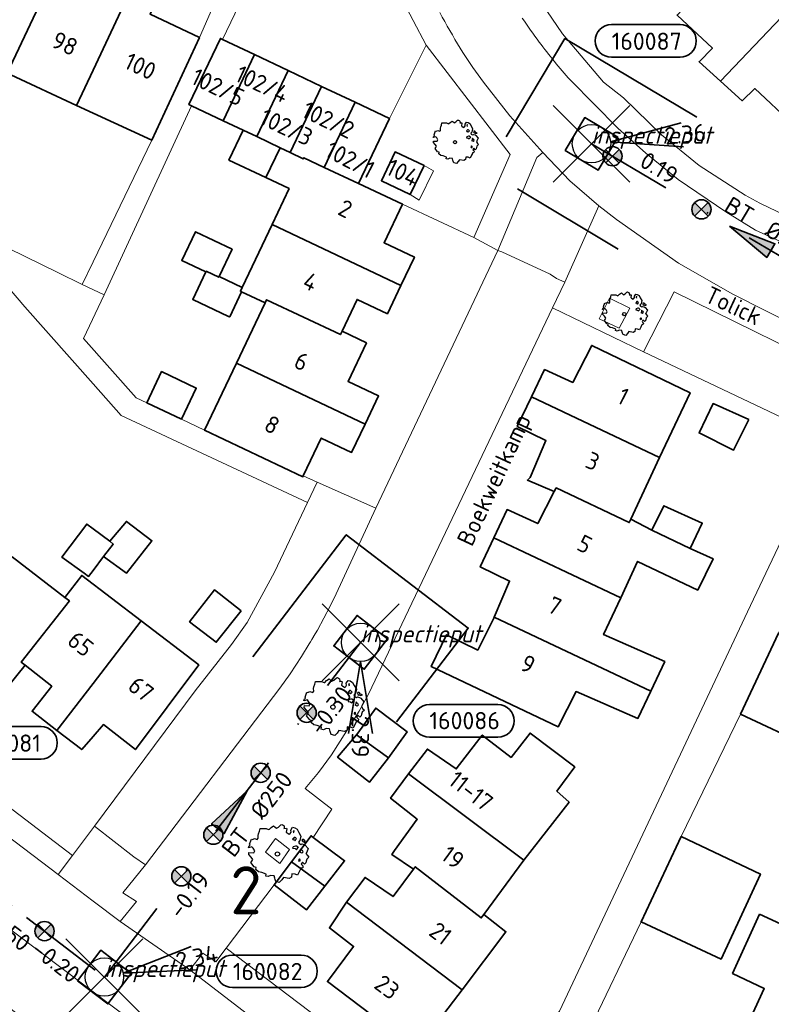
# Model space of a CAD drawing. Header units: metres. Extents: x 152391 to 157968, y 462336 to 467280.
# Tile 372 of 656: x 153994 to 154053, y 466178 to 466255. Entities that reach past the tile are written whole.
import ezdxf
from ezdxf.enums import TextEntityAlignment as Align

# ---------------------------------------------------------------- set-up
doc = ezdxf.new("R2010")
doc.units = ezdxf.units.M
doc.header["$LTSCALE"] = 0.75
doc.header["$PDMODE"] = 3
doc.header["$PDSIZE"] = 3
doc.linetypes.add('RI-VWA_BETON', pattern=[19, 9, -5, 0, -5])
doc.layers.get('0').update_dxf_attribs({"lineweight": 25})
doc.layers.get('defpoints').update_dxf_attribs({"lineweight": 25})
for name, color, linetype, lineweight in [('B-GV-GR-BOOM-S', 252, 'Continuous', 25), ('B-WE-GR-BEPLANTING_CULTUUR_BODEMBEDEKKER-GV', 251, 'Continuous', 18), ('B-WE-GR-BEPLANTING_CULTUUR_HEESTERS-GV', 251, 'Continuous', 18), ('B-WE-GR-GROENVOORZIENING-GV', 251, 'Continuous', 18), ('B-WE-OG-BEBOUWING-GV', 6, 'Continuous', 35), ('B-WE-OG-BEBOUWING-T18', 1, 'Continuous', 18), ('B-WE-OG-TOPOGRAFIE-T18', 1, 'Continuous', 18), ('B-WE-VH-VERHARDING_ASFALT-GV', 251, 'Continuous', 18), ('B-WE-VH-VERHARDING_BETONSTRAATSTEEN-GV', 251, 'Continuous', 18), ('B-WE-VH-VERHARDING_TEGEL-GV', 251, 'Continuous', 18), ('N-OI-RI-T50', 130, 'Continuous', 50), ('N-OI-RI-VWA_PUTNUMMER-S @ 0.75', 36, 'Continuous', 35), ('N-OI-RI-VWA_RIOOLPUT_INSPECTIEPUT-S', 36, 'Continuous', 35), ('N-OI-RI-VWA_STROOMRICHTING-S @ 0.75', 36, 'Continuous', 35), ('N-OI-RI-VWA_TRANSPORTLEIDING_BETON_250-G', 36, 'RI-VWA_BETON', 35), ('N-RO-KG-GRENS_WERK-G', 7, 'XX-WERKGRENS', 35)]:
    doc.layers.add(name, color=color, linetype=linetype, lineweight=lineweight)
doc.layers.add('inspectieput', color=7, linetype='Continuous', plot=False)
doc.layers.add('N-OI-RI-VRIJVERVAL_HULPSTUK-S', color=210, linetype='Continuous', lineweight=35, plot=False)
doc.styles.add('NLCS-ISO', font='isocpeur.ttf')
doc.styles.add('NLCS-ISO-M750-T18', font='NLCS-ISO.ttf', dxfattribs={"height": 1.35})
doc.styles.add('NLCS-ISO-M750-T18_CURSIEF', font='NLCS-ISO.ttf', dxfattribs={"oblique": 15, "height": 1.35})
doc.styles.add('NLCS-ISO-M750-T50', font='NLCS-ISO.ttf', dxfattribs={"height": 3.75})
doc.linetypes.add('XX-WERKGRENS', pattern='A,0,[137,NLCS.SHX,S=0.1,R=0,X=-1.1,Y=-1.35],-6', length=6)

# ---------------------------------------------------------------- blocks, each defined once
blk = doc.blocks.new('*U88')
at = {"ltscale": 0.1}
blk.add_hatch(color=256, dxfattribs=at).paths.add_polyline_path([(-2.5, 0), (2.5, -0.83), (2.5, 0.83)])
at = {"ltscale": 0.1, "flags": 128}
blk.add_lwpolyline([(-2.5, 0), (2.5, -0.83), (2.5, 0.83)], close=True, dxfattribs=at)
at = {"ltscale": 0.1, "style": 'NLCS-ISO'}
for tag, p in [('BOBL', (-9.91, 0)), ('MAT', (-1, 0.5))]:
    blk.add_attdef(tag, text='', height=1.8, dxfattribs=at).set_placement(p, align=Align.BOTTOM_RIGHT)
for tag, p in [('DIA', (1, 0.5)), ('BOBR', (8.96, 0))]:
    blk.add_attdef(tag, text='', height=1.8, dxfattribs=at).set_placement(p, align=Align.BOTTOM_LEFT)
at = {"layer": 'defpoints', "ltscale": 0.1, "style": 'NLCS-ISO', "flags": 1}
blk.add_attdef('JVA', text='', height=1.8, dxfattribs=at).set_placement((0, -1), align=Align.TOP_CENTER)
blk = doc.blocks.new('*U91')
at = {"ltscale": 0.1}
blk.add_hatch(color=256, dxfattribs=at).paths.add_polyline_path([(2.5, 0), (-2.5, -0.83), (-2.5, 0.83)])
at = {"ltscale": 0.1, "flags": 128}
blk.add_lwpolyline([(2.5, 0), (-2.5, -0.83), (-2.5, 0.83)], close=True, dxfattribs=at)
at = {"ltscale": 0.1, "style": 'NLCS-ISO'}
for tag, p in [('BOBL', (-7.19, -3.24)), ('MAT', (-1, -3.74))]:
    blk.add_attdef(tag, text='', height=1.8, dxfattribs=at).set_placement(p, align=Align.BOTTOM_RIGHT)
for tag, p in [('BOBR', (11.68, -3.24)), ('DIA', (1, -3.74))]:
    blk.add_attdef(tag, text='', height=1.8, dxfattribs=at).set_placement(p, align=Align.BOTTOM_LEFT)
at = {"layer": 'defpoints', "ltscale": 0.1, "style": 'NLCS-ISO', "flags": 1}
blk.add_attdef('JVA', text='', height=1.8, dxfattribs=at).set_placement((0, -1), align=Align.TOP_CENTER)
blk = doc.blocks.new('B-SRI-PUT_VWA-SO')
at = {"flags": 128}
blk.add_lwpolyline([(-2, 2), (2, 2), (2, -2), (-2, -2)], close=True, dxfattribs=at)
at = {"lineweight": -3, "flags": 128}
blk.add_lwpolyline([(2, -2), (2, 2), (-2, 2), (-2, -2)], close=True, dxfattribs=at)
at = {"lineweight": -3}
blk.add_circle((0, 0), 2, dxfattribs=at)
blk = doc.blocks.new('*U241')
for q in [(9.33, 2.18), (9.58, -0.31)]:
    blk.add_line((1.99, 0.2), q)
blk.add_lwpolyline([(9.22, 12.41), (2.07, 12.41, 1), (2.07, 9.02), (9.22, 9.02, 1)], format="xyb", close=True)
at = {"ltscale": 0.1, "style": 'NLCS-ISO'}
blk.add_attdef('PUTNR', text='', height=1.8, dxfattribs=at).set_placement((5.75, 10.68), align=Align.MIDDLE_CENTER)
blk.add_attdef('PUTHGT', text='', height=1.8, rotation=5.6517, dxfattribs=at).set_placement((7.61, 0.78), align=Align.MIDDLE_LEFT)
blk = doc.blocks.new('*U243')
for q in [(-1.25, -9.5), (1.25, -9.5)]:
    blk.add_line((0, -2), q)
blk.add_lwpolyline([(14.31, -9.88), (7.16, -9.88, -1), (7.16, -6.49), (14.31, -6.49, -1)], format="xyb", close=True)
at = {"ltscale": 0.1, "style": 'NLCS-ISO'}
blk.add_attdef('PUTNR', text='', height=1.8, dxfattribs=at).set_placement((10.84, -6.35), align=Align.MIDDLE_CENTER)
blk.add_attdef('PUTHGT', text='', height=1.8, rotation=270, dxfattribs=at).set_placement((-0.03, -7.65), align=Align.MIDDLE_LEFT)
blk = doc.blocks.new('*U272')
for q in [(9.03, 3.19), (9.55, 0.75)]:
    blk.add_line((1.96, 0.41), q)
blk.add_lwpolyline([(20.49, 2.3), (13.33, 2.3, 1), (13.33, -1.08), (20.49, -1.08, 1)], format="xyb", close=True)
at = {"ltscale": 0.1, "style": 'NLCS-ISO'}
blk.add_attdef('PUTHGT', text='', height=1.8, rotation=11.967, dxfattribs=at).set_placement((7.48, 1.61), align=Align.MIDDLE_LEFT)
blk.add_attdef('PUTNR', text='', height=1.8, dxfattribs=at).set_placement((17.01, 0.58), align=Align.MIDDLE_CENTER)
blk = doc.blocks.new('*U363')
for q in [(9.5, 1.25), (9.5, -1.25)]:
    blk.add_line((2, 0), q)
blk.add_lwpolyline([(16.67, 8.22), (9.51, 8.22, 1), (9.51, 4.84), (16.67, 4.84, 1)], format="xyb", close=True)
at = {"ltscale": 0.1, "style": 'NLCS-ISO'}
blk.add_attdef('PUTNR', text='', height=1.8, dxfattribs=at).set_placement((13.19, 6.5), align=Align.MIDDLE_CENTER)
blk.add_attdef('PUTHGT', text='', height=1.8, rotation=360, dxfattribs=at).set_placement((7.65, 0.03), align=Align.MIDDLE_LEFT)
blk = doc.blocks.new('*U227')
at = {"ltscale": 0.1}
blk.add_hatch(color=256, dxfattribs=at).paths.add_polyline_path([(2.5, 0), (-2.5, -0.83), (-2.5, 0.83)])
at = {"ltscale": 0.1, "flags": 128}
blk.add_lwpolyline([(2.5, 0), (-2.5, -0.83), (-2.5, 0.83)], close=True, dxfattribs=at)
at = {"ltscale": 0.1, "style": 'NLCS-ISO'}
for tag, p in [('BOBL', (-5.33, -3.24)), ('MAT', (-1, -3.74))]:
    blk.add_attdef(tag, text='', height=1.8, dxfattribs=at).set_placement(p, align=Align.BOTTOM_RIGHT)
for tag, p in [('BOBR', (6.95, -3.24)), ('DIA', (1, -3.74))]:
    blk.add_attdef(tag, text='', height=1.8, dxfattribs=at).set_placement(p, align=Align.BOTTOM_LEFT)
at = {"layer": 'defpoints', "ltscale": 0.1, "style": 'NLCS-ISO', "flags": 1}
blk.add_attdef('JVA', text='', height=1.8, dxfattribs=at).set_placement((0, -1), align=Align.TOP_CENTER)
blk = doc.blocks.new('SRI-HULP')
h = blk.add_hatch(color=256)
h.dxf.hatch_style = 1
h.paths.add_polyline_path([(-0.71, 0.71, 0.198912), (-1, 0, 0.198912), (-0.71, -0.71), (0, 0)])
h = blk.add_hatch(color=256)
h.dxf.hatch_style = 1
h.paths.add_polyline_path([(1, 0, 0.198912), (0.71, 0.71), (0, 0), (0.71, -0.71, 0.198912)])
for p, q in [((-0.71, 0.71), (0.71, -0.71)), ((-0.71, -0.71), (0.71, 0.71))]:
    blk.add_line(p, q)
blk.add_circle((0, 0), 1)
blk = doc.blocks.new('ACMAP_ANN_TEMPLATE_type knoop')
at = {"layer": 'defpoints', "style": 'NLCS-ISO-M750-T18_CURSIEF', "oblique": 15}
blk.add_attdef('type_knoop', (0, 0), '', height=1.35, dxfattribs=at)
blk = doc.blocks.new('SGR-BOOM_21_30')
at = {"linetype": 'Continuous'}
for p, q in [((-0.47, 1.45), (-0.365, 1.548)), ((-0.365, 1.548), (-0.226, 1.647)), ((-0.226, 1.647), (-0.133, 1.581)), ((-0.133, 1.581), (-0.063, 1.515)), ((-0.063, 1.515), (0.065, 1.581)), ((0.065, 1.581), (0.205, 1.712)), ((0.205, 1.712), (0.263, 1.729)), ((0.263, 1.729), (0.333, 1.696)), ((0.333, 1.696), (0.391, 1.647)), ((0.391, 1.647), (0.402, 1.532)), ((0.786, 1.4), (0.891, 1.565)), ((0.891, 1.565), (1.019, 1.532)), ((-1.633, 0.579), (-1.528, 0.875)), ((-1.528, 0.875), (-1.458, 0.858)), ((-1.458, 0.858), (-1.342, 0.908)), ((-1.342, 0.908), (-1.179, 0.858)), ((-1.179, 0.858), (-1.121, 0.924)), ((-1.133, 1.088), (-1.109, 1.187)), ((-1.121, 0.924), (-1.133, 1.088)), ((-1.109, 1.187), (-1.051, 1.335)), ((-1.051, 1.335), (-1.016, 1.499)), ((-1.016, 1.499), (-0.668, 1.499)), ((-0.668, 1.499), (-0.516, 1.433)), ((-0.516, 1.433), (-0.47, 1.45)), ((0.402, 1.532), (0.379, 1.499)), ((0.379, 1.499), (0.53, 1.515)), ((0.542, 1.483), (0.507, 1.285)), ((0.507, 1.285), (0.565, 1.236)), ((0.53, 1.515), (0.542, 1.483)), ((0.565, 1.236), (0.693, 1.154)), ((0.693, 1.154), (0.751, 1.203)), ((0.751, 1.203), (0.798, 1.285)), ((0.798, 1.285), (0.786, 1.4)), ((0.937, 0.908), (0.891, 0.875)), ((0.891, 0.875), (0.926, 0.825)), ((0.972, 1.368), (0.926, 1.335)), ((0.926, 1.335), (0.949, 1.253)), ((0.926, 0.825), (0.984, 0.842)), ((0.972, 0.973), (0.937, 0.908)), ((0.949, 1.253), (0.961, 1.236)), ((0.961, 1.269), (0.972, 1.368)), ((1.03, 0.973), (0.972, 0.973)), ((0.984, 0.842), (1.03, 0.776)), ((1.019, 1.532), (1.158, 1.45)), ((1.077, 0.94), (1.03, 0.973)), ((1.03, 0.776), (1.077, 0.842)), ((1.124, 0.875), (1.077, 0.94)), ((1.077, 0.842), (1.124, 0.875)), ((1.158, 1.45), (1.251, 1.269)), ((1.321, 0.793), (1.228, 0.694)), ((1.251, 1.269), (1.379, 1.055)), ((1.379, 1.055), (1.321, 0.793)), ((1.472, 0.858), (1.438, 0.809)), ((1.438, 0.809), (1.461, 0.743)), ((1.542, 0.858), (1.472, 0.858)), ((1.624, 0.76), (1.542, 0.858)), ((-1.703, 0.365), (-1.656, 0.48)), ((-1.493, 0.415), (-1.703, 0.365)), ((-1.679, -0.029), (-1.668, 0.086)), ((-1.668, 0.086), (-1.389, 0.07)), ((-1.656, 0.48), (-1.598, 0.53)), ((-1.598, 0.53), (-1.633, 0.579)), ((-1.423, 0.333), (-1.493, 0.415)), ((-1.33, 0.185), (-1.423, 0.333)), ((-1.389, 0.07), (-1.33, 0.185)), ((0.926, 0.415), (0.891, 0.333)), ((0.891, 0.333), (1.03, 0.316)), ((1.054, 0.464), (0.926, 0.415)), ((1.03, 0.316), (1.112, 0.251)), ((1.112, 0.464), (1.054, 0.464)), ((1.217, 0.398), (1.112, 0.464)), ((1.112, 0.251), (1.205, 0.365)), ((1.205, 0.365), (1.24, 0.415)), ((1.228, 0.694), (1.275, 0.628)), ((1.275, 0.628), (1.379, 0.563)), ((1.344, 0.185), (1.31, 0.103)), ((1.434, 0.049), (1.31, 0.103)), ((1.356, 0.3), (1.344, 0.234)), ((1.344, 0.234), (1.344, 0.185)), ((1.426, 0.234), (1.356, 0.3)), ((1.379, 0.563), (1.438, 0.595)), ((1.472, 0.201), (1.426, 0.234)), ((1.434, 0.049), (1.507, 0.136)), ((1.438, 0.595), (1.565, 0.563)), ((1.461, 0.743), (1.531, 0.694)), ((1.507, 0.136), (1.472, 0.201)), ((1.531, 0.727), (1.635, 0.678)), ((1.531, 0.694), (1.542, 0.727)), ((1.565, 0.563), (1.635, 0.513)), ((1.728, 0.71), (1.624, 0.76)), ((1.635, 0.678), (1.728, 0.71)), ((1.635, 0.513), (1.81, 0.316)), ((1.717, 0.103), (1.67, 0.037)), ((1.67, 0.037), (1.763, -0.094)), ((1.81, 0.316), (1.717, 0.103)), ((-1.54, -0.177), (-1.679, -0.029)), ((-1.551, -0.505), (-1.493, -0.423)), ((-1.354, -0.752), (-1.551, -0.505)), ((-1.435, -0.324), (-1.54, -0.177)), ((-1.493, -0.423), (-1.435, -0.324)), ((-1.249, -0.784), (-1.354, -0.752)), ((1.286, -0.292), (1.24, -0.357)), ((1.24, -0.357), (1.251, -0.423)), ((1.263, -0.423), (1.333, -0.407)), ((1.333, -0.341), (1.286, -0.292)), ((1.333, -0.407), (1.333, -0.341)), ((1.461, -0.472), (1.391, -0.587)), ((1.391, -0.587), (1.426, -0.637)), ((1.426, -0.637), (1.496, -0.702)), ((1.577, -0.587), (1.461, -0.472)), ((1.496, -0.702), (1.484, -0.801)), ((1.658, -0.522), (1.577, -0.587)), ((1.682, -0.423), (1.658, -0.522)), ((1.717, -0.308), (1.682, -0.423)), ((1.845, -0.177), (1.717, -0.308)), ((1.763, -0.094), (1.845, -0.177)), ((-1.272, -0.899), (-1.249, -0.784)), ((-1.109, -1.047), (-1.272, -0.899)), ((-0.912, -1.08), (-1.109, -1.047)), ((-0.668, -1.179), (-0.912, -1.08)), ((-0.679, -1.294), (-0.668, -1.179)), ((-0.551, -1.326), (-0.679, -1.294)), ((-0.4, -1.261), (-0.551, -1.326)), ((-0.191, -1.277), (-0.4, -1.261)), ((-0.156, -1.425), (-0.191, -1.277)), ((-0.133, -1.491), (-0.156, -1.425)), ((-0.098, -1.606), (-0.133, -1.491)), ((0.251, -1.524), (0.112, -1.671)), ((0.356, -1.376), (0.251, -1.524)), ((0.682, -1.441), (0.356, -1.376)), ((0.833, -1.359), (0.682, -1.441)), ((0.844, -1.162), (0.833, -1.359)), ((1.03, -1.179), (0.844, -1.162)), ((1.182, -1.244), (1.03, -1.179)), ((1.286, -1.014), (1.182, -1.244)), ((1.356, -0.883), (1.286, -1.014)), ((1.368, -0.834), (1.356, -0.883)), ((1.484, -0.801), (1.368, -0.834)), ((0.112, -1.671), (-0.098, -1.606))]:
    blk.add_line(p, q, dxfattribs=at)
blk.add_circle((0, 0), 0.126, dxfattribs=at)
blk = doc.blocks.new('SGR-BOOM_31_50')
at = {"linetype": 'Continuous'}
for p, q in [((-1.51, 1.451), (-1.479, 1.582)), ((-1.479, 1.582), (-1.402, 1.78)), ((-1.402, 1.78), (-1.355, 1.999)), ((-1.355, 1.999), (-0.89, 1.999)), ((-0.89, 1.999), (-0.688, 1.911)), ((-0.688, 1.911), (-0.626, 1.933)), ((-0.626, 1.933), (-0.487, 2.064)), ((-0.487, 2.064), (-0.301, 2.196)), ((-0.301, 2.196), (-0.177, 2.108)), ((-0.177, 2.108), (-0.084, 2.02)), ((-0.084, 2.02), (0.087, 2.108)), ((0.087, 2.108), (0.273, 2.283)), ((0.273, 2.283), (0.351, 2.305)), ((0.351, 2.305), (0.444, 2.261)), ((0.444, 2.261), (0.521, 2.196)), ((0.537, 2.042), (0.506, 1.999)), ((0.506, 1.999), (0.707, 2.02)), ((0.521, 2.196), (0.537, 2.042)), ((0.723, 1.977), (0.676, 1.714)), ((0.676, 1.714), (0.754, 1.648)), ((0.707, 2.02), (0.723, 1.977)), ((0.754, 1.648), (0.924, 1.539)), ((0.924, 1.539), (1.002, 1.604)), ((1.002, 1.604), (1.064, 1.714)), ((1.048, 1.867), (1.188, 2.086)), ((1.064, 1.714), (1.048, 1.867)), ((1.188, 2.086), (1.358, 2.042)), ((1.296, 1.823), (1.234, 1.78)), ((1.234, 1.78), (1.265, 1.67)), ((1.265, 1.67), (1.281, 1.648)), ((1.281, 1.692), (1.296, 1.823)), ((1.358, 2.042), (1.545, 1.933)), ((1.545, 1.933), (1.669, 1.692)), ((1.669, 1.692), (1.839, 1.407)), ((-2.177, 0.772), (-2.038, 1.166)), ((-2.131, 0.706), (-2.177, 0.772)), ((-2.038, 1.166), (-1.944, 1.144)), ((-1.944, 1.144), (-1.789, 1.21)), ((-1.789, 1.21), (-1.572, 1.144)), ((-1.572, 1.144), (-1.495, 1.232)), ((-1.495, 1.232), (-1.51, 1.451)), ((1.25, 1.21), (1.188, 1.166)), ((1.188, 1.166), (1.234, 1.101)), ((1.234, 1.101), (1.312, 1.122)), ((1.296, 1.298), (1.25, 1.21)), ((1.374, 1.298), (1.296, 1.298)), ((1.312, 1.122), (1.374, 1.035)), ((1.436, 1.254), (1.374, 1.298)), ((1.374, 1.035), (1.436, 1.122)), ((1.498, 1.166), (1.436, 1.254)), ((1.436, 1.122), (1.498, 1.166)), ((1.762, 1.057), (1.638, 0.925)), ((1.638, 0.925), (1.7, 0.838)), ((1.7, 0.838), (1.839, 0.75)), ((1.839, 1.407), (1.762, 1.057)), ((1.839, 0.75), (1.917, 0.794)), ((1.963, 1.144), (1.917, 1.079)), ((1.917, 1.079), (1.948, 0.991)), ((1.917, 0.794), (2.087, 0.75)), ((1.948, 0.991), (2.041, 0.925)), ((2.056, 1.144), (1.963, 1.144)), ((2.041, 0.969), (2.18, 0.903)), ((2.041, 0.925), (2.056, 0.969)), ((2.165, 1.013), (2.056, 1.144)), ((2.304, 0.947), (2.165, 1.013)), ((2.18, 0.903), (2.304, 0.947)), ((-2.27, 0.487), (-2.208, 0.641)), ((-1.991, 0.553), (-2.27, 0.487)), ((-2.239, -0.038), (-2.224, 0.115)), ((-2.224, 0.115), (-1.851, 0.093)), ((-2.208, 0.641), (-2.131, 0.706)), ((-1.898, 0.444), (-1.991, 0.553)), ((-1.774, 0.246), (-1.898, 0.444)), ((-1.851, 0.093), (-1.774, 0.246)), ((1.234, 0.553), (1.188, 0.444)), ((1.188, 0.444), (1.374, 0.422)), ((1.405, 0.619), (1.234, 0.553)), ((1.374, 0.422), (1.483, 0.334)), ((1.483, 0.619), (1.405, 0.619)), ((1.622, 0.531), (1.483, 0.619)), ((1.483, 0.334), (1.607, 0.487)), ((1.607, 0.487), (1.653, 0.553)), ((1.793, 0.246), (1.746, 0.137)), ((1.911, 0.065), (1.746, 0.137)), ((1.808, 0.4), (1.793, 0.312)), ((1.793, 0.312), (1.793, 0.246)), ((1.901, 0.312), (1.808, 0.4)), ((1.963, 0.268), (1.901, 0.312)), ((1.911, 0.065), (2.01, 0.181)), ((2.01, 0.181), (1.963, 0.268)), ((2.087, 0.75), (2.18, 0.684)), ((2.18, 0.684), (2.413, 0.422)), ((2.289, 0.137), (2.227, 0.049)), ((2.227, 0.049), (2.351, -0.126)), ((2.413, 0.422), (2.289, 0.137)), ((-2.053, -0.235), (-2.239, -0.038)), ((-2.069, -0.673), (-1.991, -0.564)), ((-1.805, -1.002), (-2.069, -0.673)), ((-1.913, -0.433), (-2.053, -0.235)), ((-1.991, -0.564), (-1.913, -0.433)), ((1.715, -0.389), (1.653, -0.476)), ((1.653, -0.476), (1.669, -0.564)), ((1.684, -0.564), (1.777, -0.542)), ((1.777, -0.454), (1.715, -0.389)), ((1.777, -0.542), (1.777, -0.454)), ((1.948, -0.63), (1.855, -0.783)), ((2.103, -0.783), (1.948, -0.63)), ((2.211, -0.695), (2.103, -0.783)), ((2.242, -0.564), (2.211, -0.695)), ((2.289, -0.411), (2.242, -0.564)), ((2.459, -0.235), (2.289, -0.411)), ((2.351, -0.126), (2.459, -0.235)), ((-1.665, -1.046), (-1.805, -1.002)), ((-1.696, -1.199), (-1.665, -1.046)), ((-1.479, -1.396), (-1.696, -1.199)), ((-1.216, -1.44), (-1.479, -1.396)), ((-0.89, -1.571), (-1.216, -1.44)), ((1.715, -1.352), (1.576, -1.659)), ((1.808, -1.177), (1.715, -1.352)), ((1.824, -1.112), (1.808, -1.177)), ((1.979, -1.068), (1.824, -1.112)), ((1.855, -0.783), (1.901, -0.849)), ((1.901, -0.849), (1.994, -0.936)), ((1.994, -0.936), (1.979, -1.068)), ((-0.906, -1.725), (-0.89, -1.571)), ((-0.735, -1.769), (-0.906, -1.725)), ((-0.533, -1.681), (-0.735, -1.769)), ((-0.254, -1.703), (-0.533, -1.681)), ((-0.208, -1.9), (-0.254, -1.703)), ((-0.177, -1.988), (-0.208, -1.9)), ((-0.13, -2.141), (-0.177, -1.988)), ((0.149, -2.229), (-0.13, -2.141)), ((0.335, -2.031), (0.149, -2.229)), ((0.475, -1.834), (0.335, -2.031)), ((0.909, -1.922), (0.475, -1.834)), ((1.11, -1.812), (0.909, -1.922)), ((1.126, -1.55), (1.11, -1.812)), ((1.374, -1.571), (1.126, -1.55)), ((1.576, -1.659), (1.374, -1.571))]:
    blk.add_line(p, q, dxfattribs=at)
blk.add_circle((0, 0), 0.169, dxfattribs=at)

msp = doc.modelspace()

# ---------------------------------------------------------------- linework, layer by layer
at = {"layer": 'B-WE-GR-BEPLANTING_CULTUUR_BODEMBEDEKKER-GV'}
for points in [[(154004.09, 466188.543), (154003.183, 466189.18), (154000.103, 466191.585), (153998.395, 466189.296), (153997.273, 466187.792), (154000, 466185.72), (154002.11, 466184.117), (154003.384, 466185.685), (154002.326, 466186.369)], [(154010.393, 466182.035), (154009.593, 466180.976), (154008.584, 466181.661), (154007.556, 466180.347), (154026.385, 466165.874), (154027.364, 466166.953), (154028.178, 466166.422), (154029.219, 466167.77)]]:
    msp.add_lwpolyline(points, close=True, dxfattribs=at)
at = {"layer": 'B-WE-GR-BEPLANTING_CULTUUR_HEESTERS-GV'}
for points in [[(154029.742, 466237.593), (154032.579, 466244.082), (154026.033, 466252.61), (154023.15, 466246.88), (154020.74, 466241.81), (154024.16, 466240.19)], [(154025.854, 466243.202), (154026.582, 466242.8), (154025.485, 466240.498), (154024.783, 466240.943), (154022.524, 466242.014), (154023.595, 466244.273)]]:
    msp.add_lwpolyline(points, close=True, dxfattribs=at)
at = {"layer": 'B-WE-GR-GROENVOORZIENING-GV'}
for points in [[(154039.544, 466231.224), (154041.092, 466230.509), (154041.933, 466232.053), (154040.349, 466232.829)], [(153953.772, 466220.835), (153997.273, 466187.792), (153998.395, 466189.296), (153984.123, 466200.17), (153979.687, 466203.551), (153975.145, 466207.012), (153973.649, 466208.161), (153955.79, 466222.109), (153954.508, 466221.799), (153953.861, 466220.951)], [(154013.464, 466189.532), (154014.588, 466188.668), (154015.336, 466189.744), (154014.255, 466190.599)]]:
    msp.add_lwpolyline(points, close=True, dxfattribs=at)
at = {"layer": 'B-WE-OG-BEBOUWING-GV'}
for points in [[(153992.497, 466262.707), (153986.864, 466250.729), (153992.366, 466248.244), (153992.565, 466248.193), (153993.561, 466250.29), (153993.282, 466250.419), (153995.991, 466256.188), (153995.644, 466256.349), (153992.539, 466257.785), (153993.133, 466258.987), (153994.079, 466259.491), (153995.07, 466261.494)], [(154001.618, 466261.224), (154000.628, 466259.219), (154001.083, 466258.171), (154000.389, 466256.869), (154000, 466257.056), (153996.682, 466258.652), (153995.644, 466256.349), (153995.991, 466256.188), (153993.282, 466250.419), (153993.561, 466250.29), (153998.707, 466247.911), (154000, 466250.672), (154004.345, 466259.951), (154004.252, 466259.994)], [(154049.021, 466249.801), (154055.889, 466257.056), (154051.486, 466261.209), (154050.573, 466260.244), (154045.624, 466254.962), (154048.387, 466252.375), (154047.343, 466251.32)], [(154008.303, 466253.203), (154004.446, 466255.037), (154005.04, 466256.338), (154006.037, 466256.693), (154006.968, 466258.726), (154004.345, 466259.951), (154000, 466250.672), (153998.707, 466247.911), (154000, 466247.313), (154004.575, 466245.193)], [(154055.889, 466257.056), (154049.021, 466249.801), (154050.715, 466248.268), (154051.711, 466249.216), (154054.652, 466246.469), (154055.041, 466246.886), (154057.014, 466245.043), (154059.615, 466247.827), (154057.642, 466249.67), (154060.479, 466252.726)], [(154010.116, 466253.057), (154009.94, 466253.14), (154007.49, 466247.97), (154007.689, 466247.876), (154010.158, 466246.708), (154012.613, 466251.873)], [(154012.613, 466251.873), (154010.158, 466246.708), (154011.72, 466245.97), (154012.779, 466245.468), (154015.234, 466250.631)], [(154015.398, 466244.221), (154017.855, 466249.389), (154015.234, 466250.631), (154012.779, 466245.468), (154014.61, 466244.6)], [(154020.475, 466248.148), (154017.855, 466249.389), (154015.398, 466244.221), (154016.42, 466243.73), (154016.461, 466243.816), (154018.06, 466243.066)], [(154018.06, 466243.066), (154020.74, 466241.81), (154023.15, 466246.88), (154020.475, 466248.148)], [(154011.72, 466245.97), (154010.61, 466243.63), (154013.5, 466242.26), (154014.61, 466244.6), (154012.779, 466245.468)], [(154013.987, 466238.601), (154024.05, 466233.84), (154025.1, 466236.05), (154022.73, 466237.17), (154024.16, 466240.19), (154020.74, 466241.81), (154018.06, 466243.066), (154016.461, 466243.816), (154016.42, 466243.73), (154015.398, 466244.221), (154014.61, 466244.6), (154013.5, 466242.26), (154015.315, 466241.4)], [(154024.783, 466240.943), (154025.854, 466243.202), (154023.595, 466244.273), (154022.524, 466242.014)], [(154013.55, 466232.722), (154019.327, 466229.99), (154019.45, 466230.25), (154020.63, 466232.75), (154023, 466231.63), (154024.05, 466233.84), (154013.987, 466238.601), (154011.647, 466233.67), (154011.51, 466233.38), (154011.605, 466233.335), (154013.43, 466232.47)], [(154008.836, 466234.943), (154009.82, 466234.477), (154009.843, 466234.526), (154010.861, 466236.666), (154007.988, 466238.028), (154006.925, 466235.794), (154008.814, 466234.898)], [(154009.82, 466234.477), (154008.836, 466234.943), (154008.814, 466234.898), (154007.79, 466232.739), (154010.588, 466231.413), (154010.673, 466231.372), (154011.605, 466233.335), (154011.51, 466233.38), (154011.647, 466233.67), (154009.843, 466234.526)], [(154019.327, 466229.99), (154013.55, 466232.722), (154013.43, 466232.47), (154011.195, 466227.758), (154021.25, 466222.99), (154022.3, 466225.2), (154019.92, 466226.33), (154021.35, 466229.34), (154019.45, 466230.25)], [(154034.25, 466225.121), (154044.263, 466220.378), (154046.64, 466225.453), (154038.965, 466229.151), (154037.471, 466226.256), (154035.278, 466227.256)], [(154011.195, 466227.758), (154008.71, 466222.52), (154016.39, 466218.88), (154016.42, 466218.944), (154017.83, 466221.91), (154020.2, 466220.78), (154021.25, 466222.99)], [(154006.903, 466223.377), (154008.06, 466225.817), (154005.35, 466227.102), (154004.193, 466224.663)], [(154044.263, 466220.378), (154034.25, 466225.121), (154033.138, 466222.813), (154035.38, 466221.714), (154034.136, 466218.819), (154033.937, 466218.619), (154036.03, 466217.719), (154036.181, 466218.009), (154041.887, 466215.306), (154042.011, 466215.57)], [(154051.225, 466223.355), (154048.434, 466224.604), (154047.339, 466222.308), (154050.03, 466220.959)], [(154046.646, 466213.271), (154043.655, 466214.721), (154042.011, 466215.57), (154041.887, 466215.306), (154036.181, 466218.009), (154036.03, 466217.719), (154034.736, 466215.224), (154032.343, 466216.323), (154031.317, 466214.117), (154041.224, 466209.425), (154042.542, 466212.264), (154047.245, 466210.026), (154048.44, 466212.472)], [(154043.655, 466214.721), (154046.646, 466213.271), (154047.592, 466215.268), (154044.601, 466216.617)], [(154001.301, 466213.84), (154001.574, 466213.626), (154000.804, 466212.642), (154002.598, 466211.344), (154004.59, 466213.889), (154002.596, 466215.388)], [(154000.804, 466212.642), (154001.574, 466213.626), (154001.301, 466213.84), (154000, 466214.818), (153999.507, 466215.189), (153997.565, 466212.594), (153999.309, 466211.345), (153999.645, 466211.094), (154000, 466211.568)], [(154031.334, 466207.913), (154043.566, 466202.118), (154044.657, 466204.435), (154039.886, 466206.544), (154041.224, 466209.425), (154031.317, 466214.117), (154030.253, 466211.831), (154032.545, 466210.731)], [(153987.055, 466203.961), (153988.999, 466202.463), (153990.642, 466204.459), (153993.035, 466202.661), (153993.284, 466202.411), (153994.679, 466204.158), (153994.388, 466204.387), (153998.147, 466209.179), (153997.788, 466209.455), (153993.664, 466212.616)], [(153994.679, 466204.158), (153996.772, 466202.509), (153995.229, 466200.563), (153997.173, 466199.064), (154000, 466202.737), (154003.756, 466207.617), (153999.11, 466211.179), (153997.788, 466209.455), (153998.147, 466209.179), (153994.388, 466204.387)], [(154011.569, 466208.394), (154009.475, 466210.042), (154007.533, 466207.547), (154009.627, 466205.948)], [(153997.173, 466199.064), (153999.117, 466197.565), (154000, 466198.58), (154000.81, 466199.512), (154003.302, 466197.564), (154008.249, 466204.173), (154003.756, 466207.617), (154000, 466202.737)], [(154043.566, 466202.118), (154031.334, 466207.913), (154031.301, 466207.836), (154030.057, 466205.34), (154027.614, 466206.54), (154026.42, 466204.044), (154036.338, 466199.346), (154037.74, 466202.1), (154042.566, 466199.993)], [(154056.101, 466205.451), (154053.56, 466206.671), (154050.592, 466200.342), (154055.918, 466197.833), (154058.889, 466204.11)], [(154020.571, 466198.709), (154023.085, 466196.906), (154024.529, 466198.952), (154022.086, 466200.801), (154020.692, 466198.854)], [(154020.571, 466198.709), (154019.098, 466196.958), (154021.591, 466195.009), (154023.085, 466196.906)], [(154033.652, 466188.913), (154037.188, 466193.455), (154036.241, 466194.304), (154037.635, 466196.201), (154034.146, 466198.848), (154032.652, 466196.952), (154030.409, 466198.7), (154028.367, 466196.055), (154026.124, 466197.604), (154024.63, 466195.657)], [(154033.652, 466188.913), (154024.63, 466195.657), (154023.236, 466193.76), (154025.329, 466192.112), (154023.536, 466189.666), (154023.337, 466189.367), (154025.032, 466188.218), (154025.168, 466188.401), (154030.321, 466184.408), (154030.515, 466184.671)], [(154017.198, 466190.702), (154017.031, 466190.827), (154015.491, 466188.786), (154018.114, 466186.893), (154019.65, 466188.869)], [(154045.943, 466190.778), (154042.817, 466184.097), (154049.064, 466181.191), (154052.14, 466187.829)], [(154018.114, 466186.893), (154015.491, 466188.786), (154014.142, 466186.998), (154016.662, 466185.026)], [(154019.801, 466185.624), (154028.823, 466178.78), (154032.259, 466183.322), (154030.515, 466184.671), (154030.321, 466184.408), (154025.168, 466188.401), (154025.032, 466188.218), (154023.438, 466186.072), (154021.245, 466187.57)], [(154019.801, 466185.624), (154018.457, 466183.627), (154020.351, 466182.179), (154018.309, 466179.434), (154025.288, 466174.139), (154028.823, 466178.78)], [(154052.061, 466184.708), (154049.963, 466180.073), (154052.439, 466178.88), (154050.235, 466174.121), (154049.985, 466173.581), (154056.186, 466170.705), (154059.088, 466169.36), (154059.825, 466169.018), (154060.746, 466170.923), (154061.196, 466170.726), (154061.724, 466171.754), (154061.274, 466171.988), (154063.22, 466176.131), (154063.275, 466176.247), (154057.748, 466178.868), (154058.938, 466181.523), (154058.34, 466181.8)]]:
    msp.add_lwpolyline(points, close=True, dxfattribs=at)
at = {"layer": 'B-WE-VH-VERHARDING_ASFALT-GV'}
for points in [[(154027.083, 466255.16, 0.008065), (154028.682, 466252.372)], [(154034.857, 466252.858, -0.011943), (154033.532, 466254.735)], [(154036.037, 466251.346, -0.011889), (154034.857, 466252.858)], [(154037.286, 466249.892, -0.012958), (154036.037, 466251.346)]]:
    msp.add_lwpolyline(points, format="xyb", dxfattribs=at)
for points in [[(154028.682, 466252.372), (154028.877, 466252.054), (154029.662, 466250.871), (154030.494, 466249.723), (154032.55, 466247.099), (154035.15, 466244.221), (154037.235, 466242.001), (154039.518, 466240.056)], [(154084.439, 466222.895), (154082.14, 466223.815), (154064.709, 466232.032), (154057.506, 466235.539), (154051.743, 466238.145), (154049.44, 466239.59), (154045.72, 466242.123), (154043.176, 466244.165), (154040.994, 466246.135), (154037.286, 466249.892)], [(154039.518, 466240.056), (154040.883, 466238.992), (154045.742, 466235.581), (154049.972, 466233.151), (154055.249, 466230.504), (154061.463, 466227.614), (154076.443, 466220.578), (154082.959, 466217.228)]]:
    msp.add_lwpolyline(points, dxfattribs=at)
at = {"layer": 'B-WE-VH-VERHARDING_BETONSTRAATSTEEN-GV'}
for points in [[(154000.727, 466280.527), (154000, 466278.986), (153994.282, 466266.869), (154000, 466264.163), (154003.923, 466262.306), (154005.088, 466261.755), (154008.1, 466260.329), (154012.524, 466258.088), (154011.734, 466256.439), (154010.116, 466253.057), (154012.613, 466251.873), (154015.234, 466250.631), (154017.855, 466249.389), (154020.475, 466248.148), (154023.15, 466246.88), (154026.033, 466252.61), (154021.957, 466260.346), (154019.029, 466266.065), (154010.734, 466270.212), (154012.843, 466274.594), (154010.14, 466275.918)], [(154017.198, 466190.702), (154018.647, 466192.899), (154016.577, 466194.519), (154017.606, 466195.783), (154018.634, 466197.147), (154020.779, 466200.576), (154021.508, 466201.886), (154035.895, 466232.088), (154036.848, 466234.089), (154036.195, 466234.379), (154035.707, 466234.709), (154031.922, 466236.467), (154031.62, 466236.562), (154022.091, 466216.438), (154018.985, 466209.736), (154018.518, 466208.78), (154018.033, 466207.833), (154017.522, 466206.9), (154017.353, 466206.611), (154017.091, 466206.162), (154016.989, 466205.985), (154016.891, 466205.825), (154016.275, 466204.829), (154015.389, 466203.491), (154014.576, 466202.358), (154004.09, 466188.543), (154002.326, 466186.369), (154003.384, 466185.685), (154002.11, 466184.117), (154007.556, 466180.347), (154008.584, 466181.661), (154009.593, 466180.976), (154010.393, 466182.035), (154014.142, 466186.998), (154015.491, 466188.786), (154017.031, 466190.827)], [(154057.435, 466221.79), (154059.593, 466226.345), (154045.389, 466233.34), (154043.003, 466228.649)], [(154000.103, 466191.585), (154003.183, 466189.18), (154004.09, 466188.543), (154014.576, 466202.358), (154015.389, 466203.491), (154016.275, 466204.829), (154016.891, 466205.825), (154016.989, 466205.985), (154017.091, 466206.162), (154017.353, 466206.611), (154017.522, 466206.9), (154018.033, 466207.833), (154018.518, 466208.78), (154018.985, 466209.736), (154022.091, 466216.438), (154017.518, 466218.47), (154016.761, 466216.872), (154014.18, 466211.426), (154012.042, 466207.497), (154010.82, 466205.781), (154007.98, 466202.142)], [(154013.464, 466189.532), (154014.255, 466190.599), (154015.336, 466189.744), (154014.588, 466188.668)], [(153992.173, 466184.525), (153989.723, 466181.491), (153990.651, 466179.505), (154000, 466172.341), (154002.11, 466170.724), (154004.457, 466173.956), (154005.194, 466174.716)]]:
    msp.add_lwpolyline(points, close=True, dxfattribs=at)
msp.add_lwpolyline([(153992.173, 466184.525), (154005.194, 466174.716), (154022.812, 466161.225), (154020.335, 466157.888), (154022.527, 466156.187), (154027.459, 466152.434), (154029.452, 466150.933), (154033.528, 466156.259), (154035.546, 466158.895), (154036.322, 466160.137), (154030.508, 466164.616), (154028.178, 466166.422), (154027.364, 466166.953), (154026.385, 466165.874), (154007.556, 466180.347), (154002.11, 466184.117), (154000, 466185.72), (153997.273, 466187.792), (153953.772, 466220.835)], dxfattribs=at)
at = {"layer": 'B-WE-VH-VERHARDING_TEGEL-GV'}
for points in [[(154085.825, 466224.303), (154058.265, 466237.48), (154055.44, 466238.659), (154052.089, 466240.27), (154050.951, 466240.899), (154047.358, 466243.221), (154044.4, 466245.61), (154041.451, 466248.486), (154039.882, 466249.729), (154036.663, 466253.507), (154035.067, 466255.864), (154033.684, 466258.074), (154032.795, 466259.602), (154031.421, 466262.2), (154030.604, 466263.978), (154029.476, 466266.853), (154028.776, 466268.158), (154028.049, 466269.725), (154026.335, 466272.619), (154025.309, 466274.083), (154021.644, 466278.818)], [(154021.957, 466260.346), (154026.033, 466252.61), (154032.579, 466244.082), (154029.742, 466237.593), (154031.62, 466236.562), (154034.673, 466243.833), (154035.15, 466244.221), (154032.55, 466247.099), (154030.494, 466249.723), (154029.662, 466250.871), (154028.877, 466252.054), (154028.682, 466252.372)], [(154037.286, 466249.892), (154040.994, 466246.135), (154043.176, 466244.165), (154045.72, 466242.123), (154049.44, 466239.59), (154051.743, 466238.145), (154057.506, 466235.539), (154064.709, 466232.032), (154082.14, 466223.815), (154084.439, 466222.895)], [(154082.959, 466217.228), (154076.443, 466220.578), (154061.463, 466227.614), (154055.249, 466230.504), (154049.972, 466233.151), (154045.742, 466235.581), (154040.883, 466238.992), (154039.518, 466240.056), (154036.848, 466234.089), (154035.895, 466232.088), (154043.003, 466228.649), (154045.389, 466233.34), (154059.593, 466226.345), (154062.204, 466225.019), (154079.51, 466216.891), (154081.799, 466215.697), (154083.601, 466214.561), (154084.543, 466213.643), (154084.782, 466213.22)], [(153993.311, 466233.753), (153994.665, 466232.166), (154000, 466226.149), (154002.194, 466223.675), (154016.761, 466216.872), (154017.518, 466218.47), (154016.42, 466218.944), (154016.39, 466218.88), (154008.71, 466222.52), (154006.903, 466223.377), (154004.193, 466224.663), (154003.361, 466225.057), (153999.244, 466229.7), (154000.874, 466233.095), (153999.149, 466233.909), (153997.248, 466234.847), (153997.248, 466234.858), (153993.368, 466236.76)]]:
    msp.add_lwpolyline(points, dxfattribs=at)
for points in [[(154004.575, 466245.193), (154000, 466235.681), (153999.149, 466233.909), (154000.874, 466233.095), (154007.689, 466247.876), (154007.49, 466247.97), (154009.94, 466253.14), (154010.116, 466253.057), (154011.734, 466256.439), (154010.065, 466257.238), (154008.303, 466253.203)], [(154031.62, 466236.562), (154031.922, 466236.467), (154035.707, 466234.709), (154036.195, 466234.379), (154036.848, 466234.089), (154039.518, 466240.056), (154037.235, 466242.001), (154035.15, 466244.221), (154034.673, 466243.833)], [(154039.544, 466231.224), (154040.349, 466232.829), (154041.933, 466232.053), (154041.092, 466230.509)], [(154029.219, 466167.77), (154028.178, 466166.422), (154030.508, 466164.616), (154034.909, 466170.294), (154038.571, 466175.229), (154042.817, 466184.097), (154045.943, 466190.778), (154050.592, 466200.342), (154053.56, 466206.671), (154056.926, 466213.847), (154062.204, 466225.019), (154059.593, 466226.345), (154057.435, 466221.79), (154053.512, 466213.394), (154051.133, 466208.327), (154036.448, 466177.129)]]:
    msp.add_lwpolyline(points, close=True, dxfattribs=at)
for points in [[(154028.682, 466252.372, -0.008065), (154027.083, 466255.16)], [(154033.532, 466254.735, 0.011943), (154034.857, 466252.858)], [(154034.857, 466252.858, 0.011889), (154036.037, 466251.346)], [(154036.037, 466251.346, 0.012958), (154037.286, 466249.892)]]:
    msp.add_lwpolyline(points, format="xyb", dxfattribs=at)
at = {"layer": 'inspectieput'}
for p in [(154038.94, 466244.91), (154020.9, 466205.94), (154000.88, 466179.78)]:
    msp.add_point(p, dxfattribs=at)
at = {"layer": 'N-OI-RI-VWA_TRANSPORTLEIDING_BETON_250-G'}
for p, q in [((154038.94, 466244.91), (154063.74, 466230.13)), ((154000.88, 466179.78), (154020.9, 466205.94)), ((153983.43, 466193.19), (154000.88, 466179.78))]:
    msp.add_line(p, q, dxfattribs=at)
at = {"layer": 'N-RO-KG-GRENS_WERK-G', "ltscale": 0.5, "flags": 128}
for points in [[(154047.166, 466246.992), (154036.858, 466253.136), (154032.27, 466245.438)], [(154033.148, 466241.377), (154041.022, 466236.684)], [(154023.712, 466199.742), (154029.311, 466207.058), (154019.782, 466214.351), (154012.489, 466204.822)]]:
    msp.add_lwpolyline(points, dxfattribs=at)

# ---------------------------------------------------------------- block references
at = {"layer": 'B-GV-GR-BOOM-S', "transparency": 33554559}
for name, p in [('SGR-BOOM_21_30', (154028.274, 466245.034)), ('SGR-BOOM_21_30', (154041.5, 466231.6)), ('SGR-BOOM_31_50', (154018.732, 466200.884)), ('SGR-BOOM_31_50', (154014.4, 466189.4))]:
    msp.add_blockref(name, p, dxfattribs=at)
at = {"layer": 'defpoints'}
for p in [(154038.94, 466244.91), (154020.9, 466205.94), (154000.88, 466179.78)]:
    msp.add_blockref('ACMAP_ANN_TEMPLATE_type knoop', p, dxfattribs=at).add_auto_attribs({'type_knoop': 'inspectieput'})
at = {"layer": 'N-OI-RI-VRIJVERVAL_HULPSTUK-S', "xscale": 0.75, "yscale": 0.75, "zscale": 0.75}
for p in [(154040.578, 466243.938), (154047.531, 466239.781), (154016.688, 466200.438), (154013.094, 466195.75), (154009.391, 466190.906), (154006.891, 466187.656), (153996.203, 466183.375)]:
    msp.add_blockref('SRI-HULP', p, dxfattribs=at)
at = {"layer": 'N-OI-RI-VWA_PUTNUMMER-S @ 0.75', "xscale": 0.75, "yscale": 0.75, "zscale": 0.75}
for name, p, values in [('*U241', (154038.94, 466244.91), {'PUTNR': '160087', 'PUTHGT': '2.36'}), ('*U363', (153983.43, 466193.19), {'PUTNR': '160081', 'PUTHGT': '2.40'}), ('*U272', (154000.88, 466179.78), {'PUTNR': '160082', 'PUTHGT': '2.34'})]:
    msp.add_blockref(name, p, dxfattribs=at).add_auto_attribs(values)
at = {"layer": 'N-OI-RI-VWA_PUTNUMMER-S @ 0.75'}
ref = msp.add_blockref('*U243', (154020.9, 466205.94), dxfattribs=dict(at, xscale=0.75, yscale=0.75, zscale=0.75))
ref.add_attrib('PUTNR', '160086', dxfattribs={"layer": '0', "ltscale": 0.1, "height": 1.35, "style": 'NLCS-ISO'}).set_placement((154029.028, 466199.824), align=Align.MIDDLE_CENTER)
ref.add_attrib('PUTHGT', '2.39', dxfattribs={"layer": '0', "ltscale": 0.1, "height": 1.35, "rotation": 270, "style": 'NLCS-ISO'}).set_placement((154020.879, 466200.204), align=Align.MIDDLE_LEFT)
at = {"layer": 'N-OI-RI-VWA_RIOOLPUT_INSPECTIEPUT-S', "xscale": 0.75, "yscale": 0.75, "zscale": 0.75}
for p, rotation in [((154038.94, 466244.91), 329.2064217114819), ((154020.9, 466205.94), 232.5735124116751), ((154000.88, 466179.78), 52.57351241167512)]:
    msp.add_blockref('B-SRI-PUT_VWA-SO', p, dxfattribs=dict(at, rotation=rotation))
at = {"layer": 'N-OI-RI-VWA_STROOMRICHTING-S @ 0.75', "xscale": 0.75, "yscale": 0.75, "zscale": 0.75}
for name, p, rotation, values in [('*U88', (154051.34, 466237.52), 329.2064217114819, {'MAT': 'BT', 'DIA': '%%c250', 'BOBL': '0.19', 'BOBR': '0.27'}), ('*U91', (154010.89, 466192.86), 52.57351241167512, {'MAT': 'BT', 'DIA': '%%c250', 'BOBL': '-0.19', 'BOBR': '-0.30'}), ('*U227', (153992.155, 466186.485), 322.4583930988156, {'MAT': 'BT', 'DIA': '%%c250', 'BOBL': '-0.11', 'BOBR': '-0.20'})]:
    msp.add_blockref(name, p, dxfattribs=dict(at, rotation=rotation)).add_auto_attribs(values)

# ---------------------------------------------------------------- texts
at = {"layer": 'B-WE-OG-BEBOUWING-T18', "style": 'NLCS-ISO-M750-T18'}
for s, rotation, p in [('98', 335.2, (153997.793, 466252.74)), ('100', 334.6, (154003.691, 466250.967)), ('102/5', 334.3, (154009.746, 466249.342)), ('102/4', 334.8, (154013.206, 466249.572)), ('102/2', 334.3, (154018.366, 466246.768)), ('102/3', 334.7, (154015.109, 466246.214)), ('102/1', 332.6, (154020.077, 466243.663)), ('104', 334.5, (154024.19, 466242.66)), ('2', 333.9, (154019.705, 466239.835)), ('4', 333.9, (154016.991, 466234.12)), ('6', 336.7, (154016.279, 466227.896)), ('1', 332.7, (154041.415, 466225.176)), ('8', 331.8, (154013.985, 466222.951)), ('3', 336.7, (154039.041, 466220.102)), ('5', 332.6, (154038.409, 466213.618)), ('7', 336.7, (154036.065, 466208.792)), ('65', 321.7, (153999.029, 466205.823)), ('9', 333.5, (154033.98, 466204.245)), ('67', 322, (154003.749, 466202.292)), ('11-17', 322.1, (154029.515, 466194.325)), ('19', 323.8, (154028.105, 466189.133)), ('21', 322.9, (154027.148, 466183.196)), ('23', 323.3, (154022.97, 466178.998))]:
    msp.add_text(s, height=1.35, rotation=rotation, dxfattribs=at).set_placement(p, align=Align.MIDDLE)
at = {"layer": 'B-WE-OG-TOPOGRAFIE-T18', "style": 'NLCS-ISO-M750-T18'}
for s, rotation, p in [('Tolick', 334.9, (154050.027, 466232.259)), ('Boekweitkamp', 65.1, (154031.492, 466218.566))]:
    msp.add_text(s, height=1.35, rotation=rotation, dxfattribs=at).set_placement(p, align=Align.MIDDLE)
at = {"layer": 'N-OI-RI-T50', "style": 'NLCS-ISO-M750-T50'}
msp.add_text('2', height=3.75, dxfattribs=at).set_placement((154010.722, 466184.694))

doc.saveas('drawing.dxf')
